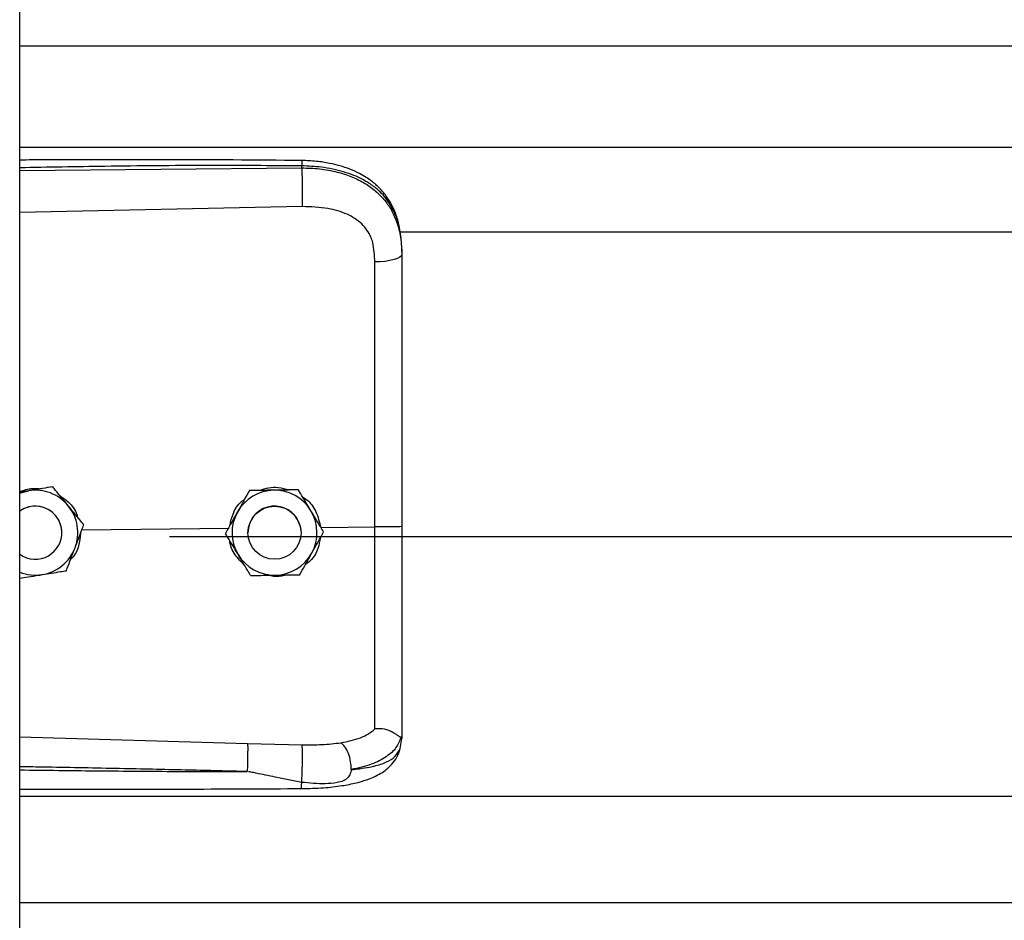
# Model space of a CAD drawing. Header units: inches. Extents: x 170 to 284, y 215 to 248.
# Tile 863 of 1056: x 227.164 to 227.362, y 242.657 to 242.838. Entities that reach past the tile are written whole.
import ezdxf

# ---------------------------------------------------------------- set-up
doc = ezdxf.new("R2010")
doc.units = ezdxf.units.IN
doc.header["$LTSCALE"] = 0.25
doc.header["$MEASUREMENT"] = 0
doc.layers.add('LH TOP OF HOOD', color=7, linetype='Continuous')

msp = doc.modelspace()

# ---------------------------------------------------------------- linework, layer by layer
at = {"layer": 'LH TOP OF HOOD'}
for p, q in [((227.163613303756, 239.8211148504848), (227.163613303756, 244.0215643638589)), ((227.163613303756, 242.8328865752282), (231.1959333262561, 242.8328865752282)), ((227.163613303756, 242.8124985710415), (231.1959333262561, 242.8124985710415)), ((227.163613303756, 242.8077502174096), (227.2204605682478, 242.8082869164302)), ((227.2204605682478, 242.8082869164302), (227.2204605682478, 242.8086982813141)), ((227.2205565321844, 242.8004980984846), (227.163613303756, 242.7992885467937)), ((227.2401614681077, 242.795422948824), (231.119382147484, 242.795422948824)), ((227.240656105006, 242.7913636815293), (227.240656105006, 242.7908753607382)), ((227.1653878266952, 242.7432222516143), (227.163613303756, 242.7429333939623)), ((227.1702658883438, 242.7440183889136), (227.1693373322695, 242.7438672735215)), ((227.1702658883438, 242.7440167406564), (227.1702658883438, 242.7440183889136)), ((227.2099049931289, 242.7432586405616), (227.2099049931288, 242.7432602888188)), ((227.2197884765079, 242.7434069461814), (227.2197884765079, 242.7434085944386)), ((227.1721136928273, 242.7347724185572), (227.1721136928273, 242.7347732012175)), ((227.1761474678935, 242.7353796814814), (227.205845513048, 242.735663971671)), ((227.1765196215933, 242.7363619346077), (227.1765196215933, 242.7363635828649)), ((227.2096249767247, 242.7347732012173), (227.2096249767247, 242.7347724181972)), ((227.2203253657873, 242.7347724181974), (227.2203253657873, 242.7347732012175)), ((227.2242848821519, 242.7358404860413), (227.2351984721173, 242.7359449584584)), ((227.2248586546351, 242.7349217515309), (227.2248586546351, 242.7349233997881)), ((227.193781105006, 242.7340304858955), (231.165765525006, 242.7340304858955)), ((227.2050916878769, 242.7346251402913), (227.2050916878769, 242.7346267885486)), ((227.163613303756, 242.6936168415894), (227.2095489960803, 242.6922850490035)), ((227.2403164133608, 242.691308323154), (227.240656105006, 242.6932934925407)), ((227.240656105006, 242.6938222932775), (227.240656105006, 242.6932934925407)), ((227.2095489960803, 242.6922850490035), (227.2205346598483, 242.6920229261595)), ((227.163613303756, 242.6816449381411), (231.1959333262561, 242.6816449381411)), ((227.163613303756, 242.6602659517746), (231.1959333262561, 242.6602659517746))]:
    msp.add_line(p, q, dxfattribs=at)
at = {"layer": 'LH TOP OF HOOD', "flags": 128}
for points in [[(227.240656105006, 242.7908753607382), (227.2405521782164, 242.7905796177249), (227.2402442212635, 242.7902947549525), (227.239743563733, 242.790031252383), (227.2390686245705, 242.7897988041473), (227.238244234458, 242.7896059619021), (227.2373007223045, 242.7894598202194), (227.2362727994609, 242.7893657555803), (227.235198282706, 242.7893272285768)], [(227.163613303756, 242.7427327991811), (227.1642967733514, 242.7429704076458), (227.1653878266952, 242.7432222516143)], [(227.2195679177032, 242.737517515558), (227.2201727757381, 242.7360418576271), (227.2203253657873, 242.7347732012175)]]:
    msp.add_lwpolyline(points, dxfattribs=at)
at = {"layer": 'LH TOP OF HOOD'}
msp.add_circle((227.2149751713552, 242.7347724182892), 0.005350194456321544, dxfattribs=at)
for centre, radius, start, end in [((227.1667634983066, 242.7347732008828), 0.008560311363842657, 39.24773070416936, 99.24772960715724), ((227.2149751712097, 242.7347732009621), 0.00856031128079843, 90.85968127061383, 150.859680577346), ((227.2149751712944, 242.7347732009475), 0.008560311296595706, 30.85968260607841, 90.8596818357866), ((227.1667634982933, 242.7347732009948), 0.005350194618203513, 39.2477307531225, 126.0718980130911), ((227.1667634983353, 242.7347724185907), 0.005350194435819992, 300.0097421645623, 126.0718999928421), ((227.1667634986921, 242.7347732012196), 0.00856031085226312, 339.2477292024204, 39.2477305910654), ((227.2149751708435, 242.734773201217), 0.00856031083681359, 150.8596808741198, 210.8596823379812), ((227.2149751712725, 242.7347732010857), 0.005350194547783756, 30.85968222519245, 179.9999985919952), ((227.2149751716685, 242.7347732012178), 0.008560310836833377, 330.859680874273, 30.85968233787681), ((227.1667634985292, 242.734773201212), 0.005350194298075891, 5.902783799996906e-08, 39.24773054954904), ((227.166763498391, 242.7347732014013), 0.008560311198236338, 279.2477290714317, 339.247728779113), ((227.1667634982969, 242.7347724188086), 0.005350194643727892, 233.9281021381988, 300.0097413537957), ((227.2149751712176, 242.7347732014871), 0.008560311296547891, 210.8596826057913, 270.8596818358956), ((227.2149751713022, 242.7347732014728), 0.008560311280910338, 270.8596812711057, 330.8596805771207), ((227.1667634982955, 242.7347732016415), 0.008560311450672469, 248.4076756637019, 279.2477294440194)]:
    msp.add_arc(centre, radius, start, end, dxfattribs=at)
for points, knots in [([(227.2204419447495, 242.8097903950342), (227.2112249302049, 242.8098583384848), (227.1931380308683, 242.8099916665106), (227.17419448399, 242.8099343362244), (227.1644687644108, 242.8098815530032), (227.163613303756, 242.8098769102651)], [0, 0, 0, 0, 0.4865830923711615, 0.9548405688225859, 1, 1, 1, 1]), ([(227.2204605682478, 242.8086982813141), (227.2141547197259, 242.8087376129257), (227.2009156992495, 242.8088201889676), (227.1819660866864, 242.8086390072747), (227.169325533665, 242.8084180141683), (227.163613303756, 242.8083181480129)], [0, 0, 0, 0, 0.3326703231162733, 0.6984356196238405, 1, 1, 1, 1]), ([(227.2204417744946, 242.8097745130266), (227.2204429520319, 242.8097785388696), (227.2204469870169, 242.8097923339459), (227.2204522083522, 242.809677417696), (227.2204588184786, 242.8093846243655), (227.2204598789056, 242.8089686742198), (227.2204605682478, 242.8086982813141)], [0, 0, 0, 0, 0.09787641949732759, 0.3353863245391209, 0.5679606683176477, 1, 1, 1, 1]), ([(227.2405696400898, 242.7934067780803), (227.2404506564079, 242.7944772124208), (227.2402352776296, 242.7964148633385), (227.2394903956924, 242.7989334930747), (227.2386331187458, 242.800843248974), (227.2375579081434, 242.8025958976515), (227.236242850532, 242.8041841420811), (227.2347721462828, 242.8054790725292), (227.2333984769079, 242.8064389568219), (227.2319558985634, 242.8072704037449), (227.2295777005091, 242.8083375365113), (227.2266412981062, 242.8091504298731), (227.2233323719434, 242.809678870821), (227.2214406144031, 242.8097518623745), (227.2204419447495, 242.8097903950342)], [0, 0, 0, 0, 0.1084465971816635, 0.1963050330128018, 0.269182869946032, 0.3279968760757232, 0.4149595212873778, 0.4916410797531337, 0.5389760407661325, 0.5941910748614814, 0.6694152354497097, 0.8148545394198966, 0.9022606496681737, 1, 1, 1, 1]), ([(227.240656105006, 242.7913636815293), (227.240593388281, 242.7927201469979), (227.2404749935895, 242.795280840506), (227.2395054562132, 242.7987717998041), (227.2382162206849, 242.8011837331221), (227.2368523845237, 242.8028864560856), (227.2357694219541, 242.803929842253), (227.2347104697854, 242.8047583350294), (227.2337210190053, 242.8054182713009), (227.2324866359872, 242.806113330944), (227.2308926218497, 242.8068390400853), (227.2282289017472, 242.8077470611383), (227.2246938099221, 242.8085069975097), (227.2217872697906, 242.808638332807), (227.2204605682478, 242.8086982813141)], [0, 0, 0, 0, 0.1307156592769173, 0.2467609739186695, 0.3577928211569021, 0.4170971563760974, 0.4791482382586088, 0.5177152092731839, 0.5590896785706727, 0.6032945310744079, 0.6633484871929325, 0.7353692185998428, 0.8792082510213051, 1, 1, 1, 1]), ([(227.2204605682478, 242.8082869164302), (227.2204822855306, 242.8077110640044), (227.2205273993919, 242.8065148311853), (227.2205684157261, 242.804289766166), (227.2205816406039, 242.8021123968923), (227.2205646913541, 242.8010226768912), (227.2205565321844, 242.8004980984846)], [0, 0, 0, 0, 0.2406941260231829, 0.4999999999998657, 0.7593058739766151, 1, 1, 1, 1]), ([(227.2204605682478, 242.8082869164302), (227.2216573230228, 242.8082552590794), (227.2240896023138, 242.8081909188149), (227.2274191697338, 242.8075721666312), (227.2303975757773, 242.8066289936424), (227.2329292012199, 242.8054154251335), (227.2351748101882, 242.8038694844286), (227.2370374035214, 242.8020342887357), (227.2385310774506, 242.7998991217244), (227.2397003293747, 242.7973445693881), (227.240497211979, 242.794268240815), (227.240602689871, 242.7920159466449), (227.240656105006, 242.7908753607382)], [0, 0, 0, 0, 0.1094013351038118, 0.2223468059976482, 0.315179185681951, 0.4102231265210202, 0.5012749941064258, 0.5946006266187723, 0.6834485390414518, 0.7745330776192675, 0.8858211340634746, 1, 1, 1, 1]), ([(227.2347726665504, 242.7932605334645), (227.2347726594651, 242.7932605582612), (227.2346701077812, 242.7936194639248), (227.2341749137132, 242.7950256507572), (227.2326388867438, 242.7972283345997), (227.2295718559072, 242.7991315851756), (227.2254556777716, 242.8003432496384), (227.2223029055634, 242.8004429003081), (227.2205565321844, 242.8004980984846)], [0, 0, 0, 0, 4.497367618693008e-06, 0.06509473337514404, 0.261670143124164, 0.4753105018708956, 0.709365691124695, 1, 1, 1, 1]), ([(227.235198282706, 242.7893272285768), (227.2351283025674, 242.7906518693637), (227.2350583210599, 242.7919765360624), (227.234772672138, 242.7932605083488), (227.2347726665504, 242.7932605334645)], [0, 0, 0, 0, 0.999980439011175, 1, 1, 1, 1]), ([(227.240656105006, 242.7908753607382), (227.240656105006, 242.7872451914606), (227.240656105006, 242.7799742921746), (227.240656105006, 242.768893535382), (227.240656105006, 242.7577109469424), (227.240656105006, 242.7467422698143), (227.240656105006, 242.7394944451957), (227.240656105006, 242.7360146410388)], [0, 0, 0, 0, 0.2027568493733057, 0.4061035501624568, 0.608860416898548, 0.8122072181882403, 1, 1, 1, 1]), ([(227.2351984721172, 242.7359449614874), (227.2351984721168, 242.7359449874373), (227.235198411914, 242.7393313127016), (227.2351983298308, 242.7463780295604), (227.2351982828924, 242.7570512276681), (227.2351982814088, 242.7679272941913), (227.2351982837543, 242.7787146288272), (227.2351982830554, 242.7857896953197), (227.235198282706, 242.7893272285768)], [0, 0, 0, 0, 1.439079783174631e-06, 0.1877923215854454, 0.3908439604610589, 0.5938956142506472, 0.7969478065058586, 1, 1, 1, 1]), ([(227.163613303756, 242.7430523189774), (227.1644509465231, 242.7433329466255), (227.1658601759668, 242.7438050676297), (227.1673332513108, 242.7436864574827), (227.1679307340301, 242.7436383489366)], [0, 0, 0, 0, 0.5943977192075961, 1, 1, 1, 1]), ([(227.1702658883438, 242.7440167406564), (227.1695903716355, 242.7439066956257), (227.1682234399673, 242.7436840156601), (227.1665583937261, 242.7434128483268), (227.1656051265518, 242.743257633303), (227.1653878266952, 242.7432222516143)], [0, 0, 0, 0, 0.42997043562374, 0.870060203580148, 0.9999999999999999, 0.9999999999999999, 0.9999999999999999, 0.9999999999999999]), ([(227.1733927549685, 242.740191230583), (227.173269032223, 242.7403426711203), (227.1723013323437, 242.7415271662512), (227.1712402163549, 242.7428259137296), (227.1703608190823, 242.7439022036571), (227.1702658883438, 242.7440183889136)], [0, 0, 0, 0, 0.1156468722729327, 0.9045342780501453, 1, 1, 1, 1]), ([(227.1733927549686, 242.7401890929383), (227.173269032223, 242.7403405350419), (227.1723013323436, 242.7415250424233), (227.1712402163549, 242.7428239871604), (227.1703608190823, 242.7439005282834), (227.1702658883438, 242.7440167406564)], [0, 0, 0, 0, 0.115646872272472, 0.9045342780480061, 1, 1, 1, 1]), ([(227.2099049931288, 242.7432602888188), (227.2095717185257, 242.7426625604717), (227.2088973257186, 242.7414530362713), (227.2080758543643, 242.7399796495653), (227.2076055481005, 242.7391360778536), (227.2074983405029, 242.7389437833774)], [0, 0, 0, 0, 0.4299704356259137, 0.8700602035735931, 1, 1, 1, 1]), ([(227.2099049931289, 242.7432586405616), (227.2095717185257, 242.7426607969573), (227.2088973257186, 242.7414510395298), (227.2080758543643, 242.7399775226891), (227.2076055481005, 242.7391339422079), (227.2074983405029, 242.7389416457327)], [0, 0, 0, 0, 0.4299704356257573, 0.8700602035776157, 1, 1, 1, 1]), ([(227.2148467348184, 242.7433346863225), (227.2135746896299, 242.7433155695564), (227.2118781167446, 242.7432900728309), (227.2102999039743, 242.7432662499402), (227.2099049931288, 242.7432602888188)], [0, 0, 0, 0, 0.7497733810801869, 0.9999999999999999, 0.9999999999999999, 0.9999999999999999, 0.9999999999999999]), ([(227.2148467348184, 242.7433325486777), (227.21357468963, 242.7433134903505), (227.2118781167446, 242.743288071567), (227.2102999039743, 242.7432645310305), (227.2099049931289, 242.7432586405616)], [0, 0, 0, 0, 0.749773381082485, 1, 1, 1, 1]), ([(227.2120514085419, 242.7432926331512), (227.2126203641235, 242.7435058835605), (227.2138018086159, 242.743948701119), (227.2158463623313, 242.7440037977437), (227.2171835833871, 242.7435969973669), (227.217895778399, 242.7433803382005)], [0, 0, 0, 0, 0.3027399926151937, 0.6286439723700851, 1, 1, 1, 1]), ([(227.2197884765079, 242.7434085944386), (227.2191041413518, 242.7433983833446), (227.2177193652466, 242.743377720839), (227.2160325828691, 242.7433524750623), (227.2150668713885, 242.7433379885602), (227.2148467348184, 242.7433346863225)], [0, 0, 0, 0, 0.4299704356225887, 0.870060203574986, 0.9999999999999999, 0.9999999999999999, 0.9999999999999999, 0.9999999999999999]), ([(227.2197884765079, 242.7434069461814), (227.2191041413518, 242.7433966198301), (227.2177193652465, 242.7433757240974), (227.2160325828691, 242.7433503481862), (227.2150668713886, 242.7433358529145), (227.2148467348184, 242.7433325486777)], [0, 0, 0, 0, 0.4299704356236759, 0.8700602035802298, 1, 1, 1, 1]), ([(227.2223235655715, 242.7391662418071), (227.2222232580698, 242.7393341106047), (227.2214387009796, 242.7406470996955), (227.2205784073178, 242.7420867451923), (227.2198654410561, 242.7432798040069), (227.2197884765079, 242.7434085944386)], [0, 0, 0, 0, 0.1156468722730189, 0.9045342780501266, 1, 1, 1, 1]), ([(227.2223235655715, 242.7391641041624), (227.2222232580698, 242.7393319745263), (227.2214387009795, 242.7406449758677), (227.2205784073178, 242.7420848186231), (227.2198654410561, 242.7432781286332), (227.2197884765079, 242.7434069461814)], [0, 0, 0, 0, 0.1156468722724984, 0.9045342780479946, 1, 1, 1, 1]), ([(227.1715370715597, 242.7423224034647), (227.1721864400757, 242.741894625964), (227.1736774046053, 242.7409124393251), (227.1749790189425, 242.7391799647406), (227.1752549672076, 242.7379436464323), (227.1753103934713, 242.7376953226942)], [0, 0, 0, 0, 0.3814222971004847, 0.8757540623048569, 1, 1, 1, 1]), ([(227.2060093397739, 242.7362728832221), (227.2061717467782, 242.7370248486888), (227.2065506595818, 242.7387792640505), (227.2076800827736, 242.7406197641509), (227.2087198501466, 242.7413511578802), (227.2089184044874, 242.7414908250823)], [0, 0, 0, 0, 0.3776771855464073, 0.8811610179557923, 1, 1, 1, 1]), ([(227.2206633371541, 242.741944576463), (227.2209084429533, 242.7417967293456), (227.2220412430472, 242.7411134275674), (227.223515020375, 242.7390140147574), (227.2240221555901, 242.7369234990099), (227.2242848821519, 242.7358404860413)], [0, 0, 0, 0, 0.1174426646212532, 0.5427821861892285, 1, 1, 1, 1]), ([(227.1765196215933, 242.7363635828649), (227.1762555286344, 242.7366868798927), (227.1752563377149, 242.737910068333), (227.174182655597, 242.7392243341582), (227.1733927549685, 242.740191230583)], [0, 0, 0, 0, 0.2643068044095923, 1, 1, 1, 1]), ([(227.1765196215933, 242.7363619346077), (227.1762555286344, 242.7366851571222), (227.1752563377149, 242.7379080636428), (227.174182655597, 242.7392222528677), (227.1733927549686, 242.7401890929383)], [0, 0, 0, 0, 0.2643068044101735, 1, 1, 1, 1]), ([(227.2074983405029, 242.7389437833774), (227.2068788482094, 242.7378325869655), (227.2060526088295, 242.7363505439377), (227.2052840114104, 242.7349717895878), (227.2050916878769, 242.7346267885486)], [0, 0, 0, 0, 0.7497733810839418, 0.9999999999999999, 0.9999999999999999, 0.9999999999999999, 0.9999999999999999]), ([(227.2074983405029, 242.7389416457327), (227.2068788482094, 242.7378305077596), (227.2060526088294, 242.7363485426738), (227.2052840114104, 242.7349700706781), (227.2050916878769, 242.7346251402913)], [0, 0, 0, 0, 0.7497733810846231, 1, 1, 1, 1]), ([(227.2248586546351, 242.7349233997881), (227.2246445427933, 242.735281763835), (227.2238344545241, 242.7366376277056), (227.2229639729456, 242.7380944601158), (227.2223235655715, 242.7391662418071)], [0, 0, 0, 0, 0.2643068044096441, 1, 1, 1, 1]), ([(227.2248586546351, 242.7349217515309), (227.2246445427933, 242.7352800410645), (227.2238344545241, 242.7366356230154), (227.2229639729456, 242.7380923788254), (227.2223235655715, 242.7391641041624)], [0, 0, 0, 0, 0.2643068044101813, 1, 1, 1, 1]), ([(227.1747684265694, 242.7317400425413), (227.1752191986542, 242.7329297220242), (227.1758204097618, 242.7345164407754), (227.1763796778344, 242.7359925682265), (227.1765196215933, 242.7363619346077)], [0, 0, 0, 0, 0.7497733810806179, 1, 1, 1, 1]), ([(227.2224520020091, 242.730604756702), (227.2230714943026, 242.7317159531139), (227.2238977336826, 242.7331979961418), (227.2246663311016, 242.7345767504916), (227.2248586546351, 242.7349217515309)], [0, 0, 0, 0, 0.7497733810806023, 1, 1, 1, 1]), ([(227.2351982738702, 242.6952543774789), (227.2351982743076, 242.6955170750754), (227.2351982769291, 242.6970915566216), (227.2351982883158, 242.7005229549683), (227.2351983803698, 242.7061242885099), (227.2351986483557, 242.7125641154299), (227.2351990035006, 242.7197901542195), (227.2351992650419, 242.7276649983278), (227.2351992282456, 242.7331929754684), (227.2351991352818, 242.7359449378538), (227.2351991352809, 242.7359449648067)], [0, 0, 0, 0, 0.03155846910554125, 0.1891461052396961, 0.3467338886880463, 0.5043277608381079, 0.6619226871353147, 0.8309600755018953, 0.9999983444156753, 1, 1, 1, 1]), ([(227.240656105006, 242.7360146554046), (227.2405749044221, 242.7360032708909), (227.240412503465, 242.7359805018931), (227.2391596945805, 242.7359525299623), (227.2373622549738, 242.7359365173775), (227.2359201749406, 242.7359421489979), (227.2351991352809, 242.7359449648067)], [0, 0, 0, 0, 0.2500007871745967, 0.5000009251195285, 0.7500005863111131, 1, 1, 1, 1]), ([(227.240656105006, 242.7360146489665), (227.240656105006, 242.7329773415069), (227.240656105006, 242.7268019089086), (227.240656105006, 242.7180149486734), (227.240656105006, 242.7098483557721), (227.240656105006, 242.7032683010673), (227.240656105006, 242.6978836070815), (227.240656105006, 242.6951830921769), (227.240656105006, 242.6938222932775)], [0, 0, 0, 0, 0.1870908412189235, 0.3803918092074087, 0.5558755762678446, 0.7364481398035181, 0.8671952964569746, 1, 1, 1, 1]), ([(227.1758536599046, 242.73460424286), (227.1757775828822, 242.7337785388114), (227.1756155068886, 242.7320194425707), (227.1747666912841, 242.7302114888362), (227.1739824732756, 242.7295107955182), (227.1738936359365, 242.7294314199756)], [0, 0, 0, 0, 0.4395923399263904, 0.9365162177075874, 1, 1, 1, 1]), ([(227.2076267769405, 242.7303822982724), (227.2075264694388, 242.7305501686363), (227.2067419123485, 242.7318631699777), (227.2058816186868, 242.7333030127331), (227.2051686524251, 242.7344963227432), (227.2050916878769, 242.7346251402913)], [0, 0, 0, 0, 0.1156468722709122, 0.9045342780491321, 1, 1, 1, 1]), ([(227.2089075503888, 242.728238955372), (227.2082564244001, 242.7289011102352), (227.2069083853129, 242.7302719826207), (227.2060067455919, 242.7321428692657), (227.205962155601, 242.7331558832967), (227.2059615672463, 242.7331692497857)], [0, 0, 0, 0, 0.4797011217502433, 0.9931347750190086, 1, 1, 1, 1]), ([(227.2241787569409, 242.7337021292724), (227.224066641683, 242.7329888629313), (227.2238039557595, 242.7313176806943), (227.2226496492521, 242.7293949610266), (227.2215149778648, 242.7285435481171), (227.221150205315, 242.7282698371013)], [0, 0, 0, 0, 0.3356490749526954, 0.7864254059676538, 1, 1, 1, 1]), ([(227.1730172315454, 242.7271186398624), (227.1732597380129, 242.7277585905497), (227.1737504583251, 242.7290535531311), (227.1743481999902, 242.7306310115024), (227.1746904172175, 242.7315341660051), (227.1747684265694, 242.7317400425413)], [0, 0, 0, 0, 0.4299704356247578, 0.8700602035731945, 0.9999999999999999, 0.9999999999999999, 0.9999999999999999, 0.9999999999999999]), ([(227.2101618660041, 242.7261399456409), (227.2099477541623, 242.7264982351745), (227.2091376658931, 242.7278538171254), (227.2082671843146, 242.7293105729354), (227.2076267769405, 242.7303822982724)], [0, 0, 0, 0, 0.2643068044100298, 1, 1, 1, 1]), ([(227.2200453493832, 242.7262882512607), (227.2203786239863, 242.7268859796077), (227.2210530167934, 242.7280955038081), (227.2218744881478, 242.7295688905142), (227.2223447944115, 242.7304124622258), (227.2224520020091, 242.730604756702)], [0, 0, 0, 0, 0.4299704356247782, 0.8700602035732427, 1, 1, 1, 1]), ([(227.1681391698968, 242.7263241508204), (227.169394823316, 242.726528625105), (227.1710695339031, 242.7268013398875), (227.1726274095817, 242.7270551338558), (227.1730172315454, 242.7271186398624)], [0, 0, 0, 0, 0.7497733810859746, 1, 1, 1, 1]), ([(227.163613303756, 242.7255874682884), (227.1641730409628, 242.7256785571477), (227.16542477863, 242.7258822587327), (227.1669687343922, 242.7261335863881), (227.1679218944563, 242.7262887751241), (227.1681391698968, 242.7263241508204)], [0, 0, 0, 0, 0.3844201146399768, 0.85967688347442, 1, 1, 1, 1]), ([(227.2101618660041, 242.7261399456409), (227.2108462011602, 242.7261501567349), (227.2122309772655, 242.7261708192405), (227.213917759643, 242.7261960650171), (227.2148834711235, 242.7262105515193), (227.2151036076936, 242.726213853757)], [0, 0, 0, 0, 0.4299704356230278, 0.8700602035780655, 1, 1, 1, 1]), ([(227.2172478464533, 242.7262461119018), (227.2171539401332, 242.7262095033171), (227.2163795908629, 242.7259076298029), (227.215083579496, 242.7258486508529), (227.2139755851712, 242.7261012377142), (227.2135816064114, 242.7261910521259)], [0, 0, 0, 0, 0.0816716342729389, 0.6734623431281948, 1, 1, 1, 1]), ([(227.2151036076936, 242.726213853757), (227.2163756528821, 242.7262329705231), (227.2180722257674, 242.7262584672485), (227.2196504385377, 242.7262822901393), (227.2200453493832, 242.7262882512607)], [0, 0, 0, 0, 0.7497733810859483, 1, 1, 1, 1]), ([(227.2283641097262, 242.6924303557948), (227.2297376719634, 242.6927182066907), (227.2318220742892, 242.6931550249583), (227.2339978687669, 242.6941957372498), (227.2347968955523, 242.6949010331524), (227.2351983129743, 242.6952553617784)], [0, 0, 0, 0, 0.4901989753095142, 0.7438846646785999, 0.9999999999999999, 0.9999999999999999, 0.9999999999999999, 0.9999999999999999]), ([(227.2404590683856, 242.6935719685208), (227.2404099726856, 242.6935634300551), (227.2403091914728, 242.693545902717), (227.2400175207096, 242.6937321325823), (227.2395521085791, 242.694062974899), (227.2386758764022, 242.6946430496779), (227.2371966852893, 242.6952611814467), (227.2358558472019, 242.6952572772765), (227.235198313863, 242.6952553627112)], [0, 0, 0, 0, 0.1136768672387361, 0.2333502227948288, 0.3620694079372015, 0.501916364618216, 0.7557448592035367, 0.9999999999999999, 0.9999999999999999, 0.9999999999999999, 0.9999999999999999]), ([(227.2404632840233, 242.6935717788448), (227.2401876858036, 242.6928497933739), (227.2396216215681, 242.6913668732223), (227.237568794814, 242.6895335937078), (227.2345805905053, 242.6879755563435), (227.2318535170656, 242.6873523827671), (227.2304536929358, 242.6870325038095)], [0, 0, 0, 0, 0.2305257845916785, 0.4734878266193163, 0.7297379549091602, 0.9999999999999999, 0.9999999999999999, 0.9999999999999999, 0.9999999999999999]), ([(227.240656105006, 242.6938222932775), (227.2406560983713, 242.6938210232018), (227.2406560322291, 242.6938083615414), (227.240648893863, 242.6937042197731), (227.2405504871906, 242.6936258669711), (227.2404627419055, 242.6935560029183)], [0, 0, 0, 0, 0.01193493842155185, 0.118981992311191, 1, 1, 1, 1]), ([(227.2095490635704, 242.6922850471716), (227.2095557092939, 242.6920462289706), (227.2095659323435, 242.6916788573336), (227.209563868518, 242.6908169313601), (227.2095562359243, 242.6900421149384), (227.2095420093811, 242.6891816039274), (227.2095170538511, 242.688022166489), (227.2094906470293, 242.6871787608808), (227.2094734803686, 242.6866304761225)], [0, 0, 0, 0, 0.2394514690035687, 0.3683457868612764, 0.4999761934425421, 0.6316105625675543, 0.7605158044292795, 0.9999999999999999, 0.9999999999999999, 0.9999999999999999, 0.9999999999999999]), ([(227.2204035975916, 242.6831992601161), (227.2218916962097, 242.6832352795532), (227.2246728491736, 242.6833025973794), (227.2284077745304, 242.6837256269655), (227.231283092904, 242.6842849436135), (227.233384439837, 242.6848934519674), (227.2349672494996, 242.6855016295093), (227.2363429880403, 242.6861969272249), (227.237614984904, 242.6870797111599), (227.2387421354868, 242.6881545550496), (227.239755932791, 242.6895734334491), (227.2401105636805, 242.6906754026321), (227.2402994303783, 242.6912622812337)], [0, 0, 0, 0, 0.1696911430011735, 0.3171409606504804, 0.4424359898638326, 0.5384364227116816, 0.6083291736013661, 0.6840959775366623, 0.7426779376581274, 0.8151683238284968, 0.9015637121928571, 1, 1, 1, 1]), ([(227.2204492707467, 242.6844524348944), (227.2204652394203, 242.6846930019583), (227.2204989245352, 242.685200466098), (227.2205437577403, 242.6862105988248), (227.2205808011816, 242.6873980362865), (227.2206035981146, 242.6886699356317), (227.2206087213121, 242.6898734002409), (227.2205963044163, 242.6908693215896), (227.2205712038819, 242.6916086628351), (227.2205464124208, 242.6918896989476), (227.2205346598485, 242.6920229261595)], [0, 0, 0, 0, 0.1098512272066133, 0.2317256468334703, 0.3631776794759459, 0.4999999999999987, 0.6368223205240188, 0.7682743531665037, 0.890148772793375, 1, 1, 1, 1]), ([(227.2205346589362, 242.6920229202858), (227.2218867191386, 242.6920156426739), (227.2245887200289, 242.6920010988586), (227.2270953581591, 242.6922855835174), (227.2283476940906, 242.6924277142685)], [0, 0, 0, 0, 0.5003922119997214, 1, 1, 1, 1]), ([(227.2304531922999, 242.6870292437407), (227.2304283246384, 242.6875592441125), (227.2303766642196, 242.6886602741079), (227.2299009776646, 242.6903227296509), (227.2291962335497, 242.6917107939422), (227.2286330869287, 242.692196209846), (227.2283618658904, 242.6924299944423)], [0, 0, 0, 0, 0.2405618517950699, 0.4997464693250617, 0.7590693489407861, 1, 1, 1, 1]), ([(227.2304547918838, 242.6870307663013), (227.2310010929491, 242.6870878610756), (227.2323060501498, 242.6872242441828), (227.2337048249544, 242.6874523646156), (227.2346598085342, 242.6876462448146), (227.2358931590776, 242.687924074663), (227.2375795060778, 242.6884902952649), (227.2393992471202, 242.6896157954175), (227.2400047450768, 242.6907331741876), (227.2403164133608, 242.691308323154)], [0, 0, 0, 0, 0.1091879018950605, 0.2608187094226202, 0.3077983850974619, 0.3355235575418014, 0.5627886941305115, 0.7749539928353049, 1, 1, 1, 1]), ([(227.2094733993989, 242.6866281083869), (227.2055733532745, 242.6867273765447), (227.1973032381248, 242.6869378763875), (227.1841913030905, 242.687220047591), (227.1732434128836, 242.6874326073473), (227.1662272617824, 242.6875606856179), (227.1640522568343, 242.6875987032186), (227.163613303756, 242.6876063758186)], [0, 0, 0, 0, 0.2551597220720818, 0.5410705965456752, 0.8577348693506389, 0.9712884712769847, 1, 1, 1, 1]), ([(227.163613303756, 242.6869613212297), (227.1662109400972, 242.6869293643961), (227.1712769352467, 242.6868670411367), (227.1788410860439, 242.6867862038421), (227.1864933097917, 242.6867169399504), (227.194251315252, 242.6866653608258), (227.2019738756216, 242.6866323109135), (227.2070107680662, 242.6866294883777), (227.209473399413, 242.6866281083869)], [0, 0, 0, 0, 0.1699411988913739, 0.3314248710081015, 0.4948424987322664, 0.6705311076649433, 0.8389164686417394, 1, 1, 1, 1]), ([(227.2204492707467, 242.6844524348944), (227.2186684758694, 242.6847985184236), (227.2156134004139, 242.6853922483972), (227.2121774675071, 242.6861122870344), (227.2104392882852, 242.6864696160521), (227.2099417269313, 242.6865708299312), (227.2097911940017, 242.6865968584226), (227.2097408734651, 242.686605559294)], [0, 0, 0, 0, 0.5022803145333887, 0.8616962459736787, 0.9584272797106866, 0.9861029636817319, 1, 1, 1, 1]), ([(227.2304545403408, 242.6870275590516), (227.2303800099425, 242.6866572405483), (227.2302761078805, 242.6861409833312), (227.2299043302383, 242.6855436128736), (227.2294837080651, 242.6851107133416), (227.2286799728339, 242.6846661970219), (227.227202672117, 242.6843046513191), (227.2244418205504, 242.6840645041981), (227.2220450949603, 242.6842973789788), (227.2204492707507, 242.6844524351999)], [0, 0, 0, 0, 0.1001269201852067, 0.1395859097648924, 0.1897135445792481, 0.2582342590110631, 0.3697357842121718, 0.5803479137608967, 1, 1, 1, 1]), ([(227.163613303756, 242.6830620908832), (227.1672794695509, 242.6830627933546), (227.1787519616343, 242.6830649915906), (227.197682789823, 242.6830928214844), (227.2129459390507, 242.6831643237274), (227.2204035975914, 242.683199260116)], [0, 0, 0, 0, 0.1936599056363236, 0.6060178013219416, 0.9999999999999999, 0.9999999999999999, 0.9999999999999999, 0.9999999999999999]), ([(227.2204035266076, 242.6832211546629), (227.2204042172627, 242.6832142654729), (227.2204107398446, 242.683149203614), (227.220421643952, 242.6833389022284), (227.2204357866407, 242.6836657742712), (227.2204444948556, 242.6840983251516), (227.2204484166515, 242.6843891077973), (227.2204492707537, 242.6844524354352)], [0, 0, 0, 0, 0.03436730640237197, 0.324566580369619, 0.6210149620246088, 0.9174633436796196, 1, 1, 1, 1])]:
    msp.add_open_spline(points, degree=3, knots=knots, dxfattribs=at)

doc.saveas('drawing.dxf')
